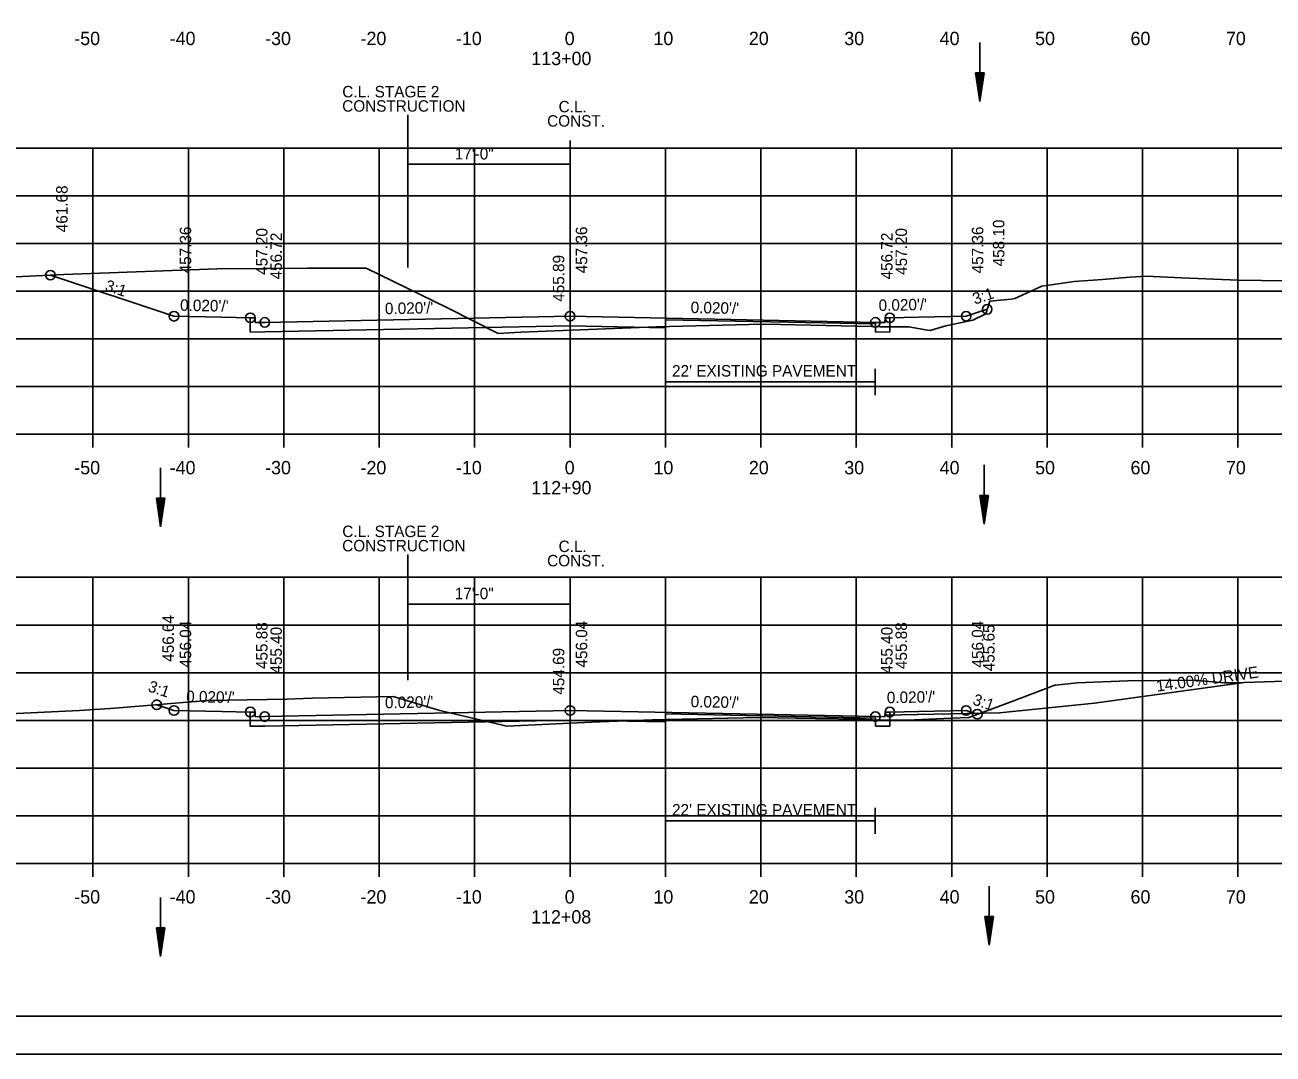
# Model space of a CAD drawing. Extents: x 1538688 to 1540766, y 656250 to 671912.
# Drawn here: x 1538801.1 to 1538931.9, y 658257.9 to 658365.8 of the extents above; entities that cross this region are included whole.
import ezdxf

# ---------------------------------------------------------------- set-up
doc = ezdxf.new("R2010")
doc.units = 0
for name, color, linetype in [('15', 7, 'Continuous'), ('16', 7, 'Continuous'), ('18', 7, 'Continuous'), ('20', 7, 'Continuous'), ('22', 7, 'Continuous'), ('26', 7, 'Continuous'), ('39', 7, 'Continuous'), ('41', 7, 'Continuous'), ('42', 7, 'Continuous'), ('7', 7, 'Continuous'), ('Borings', 7, 'Continuous'), ('Default', 7, 'Continuous'), ('Horizontal Alignment', 7, 'Continuous'), ('RipRap', 7, 'Continuous'), ('Wall Heights', 7, 'Continuous')]:
    doc.layers.add(name, color=color, linetype=linetype)

msp = doc.modelspace()

# ---------------------------------------------------------------- linework, layer by layer
at = {"layer": '15'}
for p, q in [((1538900.67, 658360.82), (1538901.12, 658357.82)), ((1538900.67, 658360.82), (1538901.57, 658360.82)), ((1538900.74, 658360.82), (1538901.12, 658358.32)), ((1538900.82, 658360.82), (1538901.12, 658358.84)), ((1538900.9, 658360.82), (1538901.12, 658359.34)), ((1538900.97, 658360.82), (1538901.12, 658359.84)), ((1538901.05, 658360.82), (1538901.12, 658360.35)), ((1538901.57, 658360.82), (1538901.12, 658357.82)), ((1538901.27, 658360.82), (1538901.12, 658359.84)), ((1538901.42, 658360.82), (1538901.12, 658358.84)), ((1538901.49, 658360.82), (1538901.12, 658358.32)), ((1538901.34, 658360.82), (1538901.12, 658359.34)), ((1538901.19, 658360.82), (1538901.12, 658360.35)), ((1538814.82, 658316.23), (1538815.27, 658313.23)), ((1538814.82, 658316.23), (1538815.72, 658316.23)), ((1538814.9, 658316.23), (1538815.27, 658313.73)), ((1538814.97, 658316.23), (1538815.27, 658314.24)), ((1538815.05, 658316.23), (1538815.27, 658314.74)), ((1538815.13, 658316.23), (1538815.27, 658315.25)), ((1538815.2, 658316.23), (1538815.27, 658315.75)), ((1538815.72, 658316.23), (1538815.27, 658313.23)), ((1538815.42, 658316.23), (1538815.27, 658315.25)), ((1538815.57, 658316.23), (1538815.27, 658314.24)), ((1538815.65, 658316.23), (1538815.27, 658313.73)), ((1538815.5, 658316.23), (1538815.27, 658314.74)), ((1538815.34, 658316.23), (1538815.27, 658315.75)), ((1538901.13, 658316.51), (1538901.58, 658313.51)), ((1538901.13, 658316.51), (1538902.03, 658316.51)), ((1538901.2, 658316.51), (1538901.58, 658314.01)), ((1538901.28, 658316.51), (1538901.58, 658314.53)), ((1538901.35, 658316.51), (1538901.58, 658315.03)), ((1538901.43, 658316.51), (1538901.58, 658315.54)), ((1538901.51, 658316.51), (1538901.58, 658316.04)), ((1538902.03, 658316.51), (1538901.58, 658313.51)), ((1538901.72, 658316.51), (1538901.58, 658315.54)), ((1538901.88, 658316.51), (1538901.58, 658314.53)), ((1538901.95, 658316.51), (1538901.58, 658314.01)), ((1538901.8, 658316.51), (1538901.58, 658315.03)), ((1538901.65, 658316.51), (1538901.58, 658316.04)), ((1538901.66, 658272.36), (1538902.11, 658269.36)), ((1538901.66, 658272.36), (1538902.56, 658272.36)), ((1538901.74, 658272.36), (1538902.11, 658269.86)), ((1538901.81, 658272.36), (1538902.11, 658270.38)), ((1538901.89, 658272.36), (1538902.11, 658270.88)), ((1538901.97, 658272.36), (1538902.11, 658271.38)), ((1538902.04, 658272.36), (1538902.11, 658271.89)), ((1538902.56, 658272.36), (1538902.11, 658269.36)), ((1538902.26, 658272.36), (1538902.11, 658271.38)), ((1538902.41, 658272.36), (1538902.11, 658270.38)), ((1538902.49, 658272.36), (1538902.11, 658269.86)), ((1538902.34, 658272.36), (1538902.11, 658270.88)), ((1538902.18, 658272.36), (1538902.11, 658271.89)), ((1538814.82, 658271.17), (1538815.27, 658268.17)), ((1538814.82, 658271.17), (1538815.72, 658271.17)), ((1538814.9, 658271.17), (1538815.27, 658268.67)), ((1538814.97, 658271.17), (1538815.27, 658269.19)), ((1538815.05, 658271.17), (1538815.27, 658269.69)), ((1538815.13, 658271.17), (1538815.27, 658270.2)), ((1538815.2, 658271.17), (1538815.27, 658270.7)), ((1538815.72, 658271.17), (1538815.27, 658268.17)), ((1538815.42, 658271.17), (1538815.27, 658270.2)), ((1538815.57, 658271.17), (1538815.27, 658269.19)), ((1538815.65, 658271.17), (1538815.27, 658268.67)), ((1538815.5, 658271.17), (1538815.27, 658269.69)), ((1538815.34, 658271.17), (1538815.27, 658270.7))]:
    msp.add_line(p, q, dxfattribs=at)
at = {"layer": '16'}
for p, q in [((1538913.13, 658294.71), (1538928.82, 658296.91)), ((1538891.18, 658293.47), (1538903.18, 658293.71)), ((1538913.13, 658294.71), (1538903.18, 658293.71))]:
    msp.add_line(p, q, dxfattribs=at)
at = {"layer": '18'}
for points in [[(1538792.82, 658339.06), (1538805.13, 658339.67), (1538821.23, 658340.27), (1538830.68, 658340.35), (1538836.8, 658340.34), (1538845.35, 658336.18), (1538850.65, 658333.5), (1538853.02, 658333.61), (1538867.19, 658334.17), (1538876.92, 658334.41), (1538878.57, 658334.45), (1538880.23, 658334.42), (1538889.79, 658334.22), (1538890.68, 658334.19), (1538893.67, 658334.17), (1538895.65, 658333.84), (1538895.95, 658333.79), (1538896.03, 658333.83), (1538897.57, 658334.28), (1538900.39, 658334.88), (1538901.74, 658335.53), (1538902.17, 658336.89), (1538904.4, 658337.1), (1538904.8, 658337.14), (1538907.64, 658338.44), (1538908.35, 658338.55), (1538911.01, 658338.92), (1538913.97, 658339.15), (1538916.87, 658339.38), (1538918.56, 658339.5), (1538922.26, 658339.33), (1538928.21, 658339.08), (1538933.11, 658339.01)], [(1538797.2, 658293.51), (1538806.77, 658293.97), (1538810.48, 658294.21), (1538820.17, 658294.99), (1538828.53, 658295.16), (1538830.24, 658295.23), (1538831.16, 658295.24), (1538839.63, 658295.42), (1538844.52, 658293.95), (1538851.55, 658292.3), (1538860.42, 658292.72), (1538866.78, 658292.98), (1538873.12, 658293.13), (1538877.93, 658293.23), (1538883.9, 658293.13), (1538888.68, 658293.05), (1538889.79, 658292.98), (1538890.3, 658292.95), (1538892.45, 658292.94), (1538893.5, 658292.93), (1538898.13, 658293.17), (1538899.97, 658293.24), (1538904.58, 658294.92), (1538908.99, 658296.6), (1538909.1, 658296.6), (1538911.33, 658296.85), (1538916.6, 658297.07), (1538923.54, 658297.13), (1538926.74, 658296.87), (1538927.77, 658296.87), (1538939.42, 658297.24)]]:
    msp.add_lwpolyline(points, dxfattribs=at)
at = {"layer": '20'}
for points in [[(1538803.72, 658339.6), (1538816.67, 658335.29), (1538821.67, 658335.19), (1538824.67, 658335.13), (1538825.17, 658335.13), (1538825.18, 658334.63), (1538826.18, 658334.65), (1538858.18, 658335.29), (1538890.18, 658334.65), (1538891.18, 658334.63), (1538891.19, 658335.13), (1538891.69, 658335.13), (1538894.69, 658335.19), (1538899.69, 658335.29), (1538901.9, 658336.02)], [(1538814.86, 658294.56), (1538816.67, 658293.96), (1538821.67, 658293.86), (1538824.67, 658293.8), (1538825.17, 658293.8), (1538825.18, 658293.3), (1538826.18, 658293.32), (1538858.18, 658293.96), (1538890.18, 658293.32), (1538891.18, 658293.3), (1538891.19, 658293.8), (1538891.69, 658293.8), (1538894.69, 658293.86), (1538899.69, 658293.96), (1538900.87, 658293.57)]]:
    msp.add_lwpolyline(points, dxfattribs=at)
at = {"layer": '22'}
for p, q in [((1538718.18, 658352.92), (1538998.18, 658352.92)), ((1538808.18, 658322.92), (1538808.18, 658352.92)), ((1538818.18, 658322.92), (1538818.18, 658352.92)), ((1538828.18, 658322.92), (1538828.18, 658352.92)), ((1538838.18, 658322.92), (1538838.18, 658352.92)), ((1538848.18, 658322.92), (1538848.18, 658352.92)), ((1538858.18, 658322.92), (1538858.18, 658352.92)), ((1538868.18, 658322.92), (1538868.18, 658352.92)), ((1538878.18, 658322.92), (1538878.18, 658352.92)), ((1538888.18, 658322.92), (1538888.18, 658352.92)), ((1538898.18, 658322.92), (1538898.18, 658352.92)), ((1538908.18, 658322.92), (1538908.18, 658352.92)), ((1538918.18, 658322.92), (1538918.18, 658352.92)), ((1538928.18, 658322.92), (1538928.18, 658352.92)), ((1538718.18, 658347.92), (1538998.18, 658347.92)), ((1538718.18, 658342.92), (1538998.18, 658342.92)), ((1538718.18, 658337.92), (1538998.18, 658337.92)), ((1538718.18, 658332.92), (1538998.18, 658332.92)), ((1538718.18, 658327.92), (1538998.18, 658327.92)), ((1538718.18, 658322.92), (1538998.18, 658322.92)), ((1538718.18, 658307.92), (1538998.18, 658307.92)), ((1538808.18, 658277.92), (1538808.18, 658307.92)), ((1538818.18, 658277.92), (1538818.18, 658307.92)), ((1538828.18, 658277.92), (1538828.18, 658307.92)), ((1538838.18, 658277.92), (1538838.18, 658307.92)), ((1538848.18, 658277.92), (1538848.18, 658307.92)), ((1538858.18, 658277.92), (1538858.18, 658307.92)), ((1538868.18, 658277.92), (1538868.18, 658307.92)), ((1538878.18, 658277.92), (1538878.18, 658307.92)), ((1538888.18, 658277.92), (1538888.18, 658307.92)), ((1538898.18, 658277.92), (1538898.18, 658307.92)), ((1538908.18, 658277.92), (1538908.18, 658307.92)), ((1538918.18, 658277.92), (1538918.18, 658307.92)), ((1538928.18, 658277.92), (1538928.18, 658307.92)), ((1538718.18, 658302.92), (1538998.18, 658302.92)), ((1538718.18, 658297.92), (1538998.18, 658297.92)), ((1538718.18, 658292.92), (1538998.18, 658292.92)), ((1538718.18, 658287.92), (1538998.18, 658287.92)), ((1538718.18, 658282.92), (1538998.18, 658282.92)), ((1538718.18, 658277.92), (1538998.18, 658277.92))]:
    msp.add_line(p, q, dxfattribs=at)
at = {"layer": '26'}
msp.add_line((1538687.78, 658257.94), (1539021.11, 658257.94), dxfattribs=at)
msp.add_lwpolyline([(1538687.77, 658471.28), (1539021.11, 658471.28), (1539021.11, 658257.94), (1538687.77, 658257.94)], close=True, dxfattribs=at)
for centre in [(1538803.72, 658339.6), (1538816.67, 658335.29), (1538824.67, 658335.13), (1538858.18, 658335.29), (1538891.69, 658335.13), (1538899.69, 658335.29), (1538901.9, 658336.02), (1538826.18, 658334.65), (1538826.18, 658334.65), (1538890.18, 658334.65), (1538890.18, 658334.65), (1538814.86, 658294.56), (1538816.67, 658293.96), (1538824.67, 658293.8), (1538826.18, 658293.32), (1538826.18, 658293.32), (1538858.18, 658293.96), (1538890.18, 658293.32), (1538890.18, 658293.32), (1538891.69, 658293.8), (1538899.69, 658293.96), (1538900.87, 658293.57)]:
    msp.add_circle(centre, 0.5, dxfattribs=at)
at = {"layer": '39'}
for p, q in [((1538901.12, 658364.01), (1538901.12, 658357.82)), ((1538815.27, 658319.41), (1538815.27, 658313.23)), ((1538901.58, 658319.7), (1538901.58, 658313.51)), ((1538902.11, 658275.55), (1538902.11, 658269.36)), ((1538815.27, 658274.36), (1538815.27, 658268.17))]:
    msp.add_line(p, q, dxfattribs=at)
at = {"layer": '7'}
for p, q in [((1538868.17, 658329.78), (1538868.17, 658327.03)), ((1538890.17, 658329.78), (1538890.17, 658327.03)), ((1538890.17, 658328.41), (1538868.17, 658328.41)), ((1538868.17, 658283.76), (1538868.17, 658281.02)), ((1538890.17, 658283.76), (1538890.17, 658281.02)), ((1538890.17, 658282.39), (1538868.17, 658282.39))]:
    msp.add_line(p, q, dxfattribs=at)
at = {"layer": 'Borings'}
for p, q in [((1538718.18, 658322.92), (1538998.18, 658322.92)), ((1538808.18, 658321.52), (1538808.18, 658322.92)), ((1538818.18, 658321.52), (1538818.18, 658322.92)), ((1538828.18, 658321.52), (1538828.18, 658322.92)), ((1538838.18, 658321.52), (1538838.18, 658322.92)), ((1538848.18, 658321.52), (1538848.18, 658322.92)), ((1538858.18, 658321.52), (1538858.18, 658322.92)), ((1538868.18, 658321.52), (1538868.18, 658322.92)), ((1538878.18, 658321.52), (1538878.18, 658322.92)), ((1538888.18, 658321.52), (1538888.18, 658322.92)), ((1538898.18, 658321.52), (1538898.18, 658322.92)), ((1538908.18, 658321.52), (1538908.18, 658322.92)), ((1538918.18, 658321.52), (1538918.18, 658322.92)), ((1538928.18, 658321.52), (1538928.18, 658322.92)), ((1538718.18, 658277.92), (1538998.18, 658277.92)), ((1538808.18, 658276.52), (1538808.18, 658277.92)), ((1538818.18, 658276.52), (1538818.18, 658277.92)), ((1538828.18, 658276.52), (1538828.18, 658277.92)), ((1538838.18, 658276.52), (1538838.18, 658277.92)), ((1538848.18, 658276.52), (1538848.18, 658277.92)), ((1538858.18, 658276.52), (1538858.18, 658277.92)), ((1538868.18, 658276.52), (1538868.18, 658277.92)), ((1538878.18, 658276.52), (1538878.18, 658277.92)), ((1538888.18, 658276.52), (1538888.18, 658277.92)), ((1538898.18, 658276.52), (1538898.18, 658277.92)), ((1538908.18, 658276.52), (1538908.18, 658277.92)), ((1538918.18, 658276.52), (1538918.18, 658277.92)), ((1538928.18, 658276.52), (1538928.18, 658277.92))]:
    msp.add_line(p, q, dxfattribs=at)
at = {"layer": 'Default'}
for p, q in [((1538841.17, 658356.4), (1538841.17, 658340.41)), ((1538858.18, 658353.72), (1538858.18, 658348.72)), ((1538858.18, 658351.22), (1538841.17, 658351.22)), ((1538841.17, 658310.3), (1538841.17, 658297.13)), ((1538858.18, 658307.62), (1538858.18, 658302.62)), ((1538858.18, 658305.12), (1538841.17, 658305.12))]:
    msp.add_line(p, q, dxfattribs=at)
at = {"layer": 'RipRap'}
msp.add_line((1539016.36, 658261.92), (1538700.18, 658261.92), dxfattribs=at)
at = {"layer": 'Wall Heights'}
for points in [[(1538891.69, 658335.13), (1538891.69, 658333.63), (1538890.18, 658333.65), (1538890.18, 658333.65), (1538890.18, 658334.48), (1538868.18, 658334.92), (1538868.18, 658334.09), (1538858.18, 658334.29), (1538826.18, 658333.65), (1538824.67, 658333.63), (1538824.67, 658335.13)], [(1538891.69, 658293.8), (1538891.69, 658292.3), (1538890.18, 658292.32), (1538890.18, 658292.32), (1538890.18, 658293.16), (1538868.18, 658293.6), (1538868.18, 658292.76), (1538858.18, 658292.96), (1538826.18, 658292.32), (1538824.67, 658292.3), (1538824.67, 658293.8)]]:
    msp.add_lwpolyline(points, dxfattribs=at)

# ---------------------------------------------------------------- texts
at = {"layer": '16'}
msp.add_text('14.00% DRIVE', height=1.2, rotation=7.9696, dxfattribs=at).set_placement((1538919.7, 658295.92))
at = {"layer": '41'}
for s, p in [('461.68', (1538805.52, 658344.1)), ('458.10', (1538903.7, 658340.52)), ('457.36', (1538818.47, 658339.79)), ('457.20', (1538826.47, 658339.63)), ('456.72', (1538827.98, 658339.15)), ('457.36', (1538859.98, 658339.79)), ('456.72', (1538891.98, 658339.15)), ('457.20', (1538893.49, 658339.63)), ('457.36', (1538901.49, 658339.79)), ('455.89', (1538857.58, 658336.81)), ('456.64', (1538816.66, 658299.06)), ('456.04', (1538818.47, 658298.46)), ('455.88', (1538826.47, 658298.3)), ('456.04', (1538859.98, 658298.46)), ('455.88', (1538893.49, 658298.3)), ('456.04', (1538901.49, 658298.46)), ('455.65', (1538902.67, 658298.07)), ('455.40', (1538827.98, 658297.82)), ('455.40', (1538891.98, 658297.82)), ('454.69', (1538857.58, 658295.61))]:
    msp.add_text(s, height=1.2, rotation=90, dxfattribs=at).set_placement(p)
at = {"layer": '42'}
for s, rotation, p in [('3:1', 341.5651, (1538809.35, 658338.02)), ('3:1', 18.4349, (1538900.6, 658336.5)), ("0.020'/'", 358.8542, (1538817.3, 658335.87)), ("0.020'/'", 1.1458, (1538838.79, 658335.5)), ("0.020'/'", 1.1458, (1538890.53, 658335.84)), ("0.020'/'", 358.8542, (1538870.81, 658335.63)), ('3:1', 341.5651, (1538813.86, 658296)), ("0.020'/'", 358.8542, (1538817.94, 658294.84)), ("0.020'/'", 1.1458, (1538838.79, 658294.18)), ("0.020'/'", 358.8542, (1538870.81, 658294.31)), ("0.020'/'", 1.1458, (1538891.39, 658294.71)), ('3:1', 341.5651, (1538900.29, 658294.61))]:
    msp.add_text(s, height=1.2, rotation=rotation, dxfattribs=at).set_placement(p)
at = {"layer": '7'}
for p in [(1538868.87, 658328.97), (1538868.87, 658282.95)]:
    msp.add_text("22' EXISTING PAVEMENT", height=1.2, dxfattribs=at).set_placement(p)
at = {"layer": 'Default'}
for s, p in [('C.L. STAGE 2', (1538834.31, 658358.24)), ('CONSTRUCTION', (1538834.3, 658356.74)), ('C.L.', (1538856.98, 658356.67)), ('CONST.', (1538855.78, 658355.17)), ('17\'-0"', (1538846.09, 658351.73)), ('C.L. STAGE 2', (1538834.31, 658312.14)), ('CONSTRUCTION', (1538834.3, 658310.64)), ('C.L.', (1538856.98, 658310.57)), ('CONST.', (1538855.78, 658309.07)), ('17\'-0"', (1538846.09, 658305.63))]:
    msp.add_text(s, height=1.2, dxfattribs=at).set_placement(p)
at = {"layer": 'Horizontal Alignment'}
for s, p in [('-50', (1538806.22, 658363.72)), ('-40', (1538816.22, 658363.72)), ('-30', (1538826.22, 658363.72)), ('-20', (1538836.22, 658363.72)), ('-10', (1538846.22, 658363.72)), ('0', (1538857.62, 658363.72)), ('10', (1538866.92, 658363.72)), ('20', (1538876.92, 658363.72)), ('30', (1538886.92, 658363.72)), ('40', (1538896.92, 658363.72)), ('50', (1538906.92, 658363.72)), ('60', (1538916.92, 658363.72)), ('70', (1538926.92, 658363.72)), ('113+00', (1538854.12, 658361.62)), ('-50', (1538806.22, 658318.72)), ('-40', (1538816.22, 658318.72)), ('-30', (1538826.22, 658318.72)), ('-20', (1538836.22, 658318.72)), ('-10', (1538846.22, 658318.72)), ('0', (1538857.62, 658318.72)), ('10', (1538866.92, 658318.72)), ('20', (1538876.92, 658318.72)), ('30', (1538886.92, 658318.72)), ('40', (1538896.92, 658318.72)), ('50', (1538906.92, 658318.72)), ('60', (1538916.92, 658318.72)), ('70', (1538926.92, 658318.72)), ('112+90', (1538854.12, 658316.62)), ('-50', (1538806.22, 658273.72)), ('-40', (1538816.22, 658273.72)), ('-30', (1538826.22, 658273.72)), ('-20', (1538836.22, 658273.72)), ('-10', (1538846.22, 658273.72)), ('0', (1538857.62, 658273.72)), ('10', (1538866.92, 658273.72)), ('20', (1538876.92, 658273.72)), ('30', (1538886.92, 658273.72)), ('40', (1538896.92, 658273.72)), ('50', (1538906.92, 658273.72)), ('60', (1538916.92, 658273.72)), ('70', (1538926.92, 658273.72)), ('112+08', (1538854.1, 658271.62))]:
    msp.add_text(s, height=1.4, dxfattribs=at).set_placement(p)

doc.saveas('drawing.dxf')
